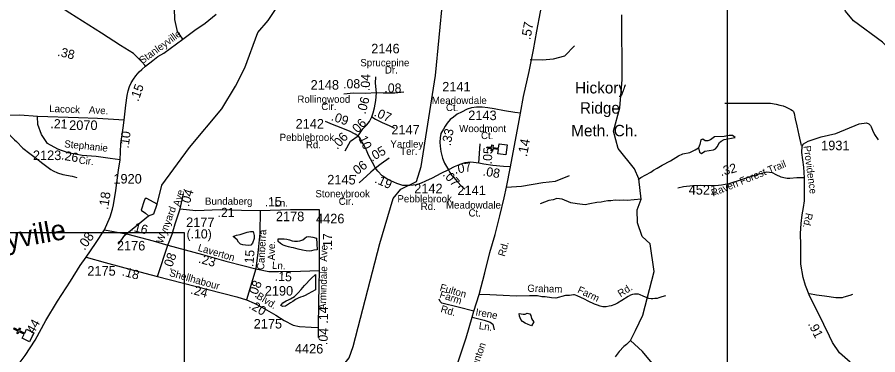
# Model space of a CAD drawing. Extents: x 1547597 to 1699558, y 810033 to 920809.
# Drawn here: x 1624425 to 1635699, y 894609 to 899028 of the extents above; entities that cross this region are included whole.
import ezdxf

# ---------------------------------------------------------------- set-up
doc = ezdxf.new("R2010")
doc.units = 0
for name, color, linetype in [('Exist Civil Demographics City Label', 7, 'Continuous'), ('Exist Cultural Church CELL', 7, 'Continuous'), ('Exist Cultural Church Label', 7, 'Continuous'), ('Exist Hydrographic Creek Single Shore', 7, 'Continuous'), ('Exist Hydrographic Misc Water Feature', 7, 'Continuous'), ('Exist Road Non-System Type 51', 7, 'Continuous'), ('Exist Road Non-System Type 51 Label', 7, 'Continuous'), ('Exist Road Primary NC Attributed', 7, 'Continuous'), ('Exist Road Primary NC Label', 7, 'Continuous'), ('Exist Road Primary NC Service Mileage Hundredths English Label', 7, 'Continuous'), ('Exist Road Secondary Mileage Hundredths English Label', 7, 'Continuous'), ('Exist Road Secondary Type 51 Attributed', 7, 'Continuous'), ('Exist Road Secondary Type 51 Label', 7, 'Continuous'), ('Exist Road Secondary Type 51 Number Label', 7, 'Continuous'), ('Map Preparation Inset Cut Line', 7, 'Continuous'), ('Prop DSN Text', 7, 'Continuous')]:
    doc.layers.add(name, color=color, linetype=linetype)

msp = doc.modelspace()

# ---------------------------------------------------------------- linework, layer by layer
at = {"layer": 'Exist Cultural Church CELL'}
for points in [[(1630722, 897241), (1630729, 897297), (1630654, 897307), (1630650, 897276), (1630634, 897278), (1630638, 897309), (1630578, 897317), (1630580, 897333), (1630640, 897325), (1630644, 897357), (1630660, 897355), (1630656, 897323), (1630731, 897313), (1630739, 897371), (1630845, 897357), (1630828, 897227)], [(1624491, 894826), (1624516, 894877), (1624448, 894911), (1624434, 894883), (1624420, 894890), (1624434, 894918), (1624380, 894945), (1624387, 894960), (1624441, 894933), (1624456, 894961), (1624470, 894954), (1624456, 894926), (1624524, 894892), (1624549, 894943), (1624645, 894895), (1624586, 894779)]]:
    msp.add_lwpolyline(points, close=True, dxfattribs=at)
at = {"layer": 'Exist Hydrographic Creek Single Shore'}
for points in [[(1635927, 898491), (1635928, 898541), (1635763, 898702), (1635383, 898982), (1635276, 899109), (1635097, 899477), (1635016, 899679), (1634943, 899788), (1634679, 900050), (1634616, 900173), (1634302, 900730), (1634117, 901008), (1634028, 901416), (1634005, 901551), (1633972, 901574)], [(1627715, 898987), (1627945, 899333), (1628017, 899635), (1628232, 899815), (1628379, 900137), (1628467, 900387), (1628523, 900494), (1629140, 900495), (1629306, 900468), (1629627, 900445), (1629811, 900516), (1630072, 900648), (1630163, 900810), (1630191, 900896)], [(1628826, 894719), (1629177, 896065), (1629351, 896655), (1629453, 896778), (1629654, 896876), (1629716, 897075), (1629906, 898266), (1630003, 899265), (1630008, 899646), (1630223, 900160), (1630287, 900543), (1630216, 900869), (1630191, 900896)], [(1633007, 894184), (1632618, 894653), (1632458, 894795), (1632527, 894926), (1632621, 895127), (1632769, 895701), (1632719, 896062), (1632614, 896157), (1632550, 896336), (1632548, 896507), (1632600, 896648), (1632568, 896912), (1632514, 897044), (1632300, 897308), (1632237, 897538), (1632318, 897842), (1632349, 898212), (1632347, 899061)], [(1625750, 896059), (1625835, 896175), (1626144, 896430), (1626217, 896454), (1626259, 896583), (1626319, 896829), (1626684, 897324), (1627108, 897827), (1627287, 898125), (1627407, 898366), (1627579, 898828), (1627715, 898987)], [(1626976, 894192), (1627116, 894084), (1627233, 894056), (1627458, 894087), (1627783, 894064), (1628299, 893959), (1628424, 893973), (1628500, 894073), (1628630, 894389), (1628774, 894569), (1628826, 894719)]]:
    msp.add_lwpolyline(points, dxfattribs=at)
at = {"layer": 'Exist Hydrographic Misc Water Feature'}
for points in [[(1624180, 897631), (1624181, 897629), (1624266, 897551), (1624390, 897423), (1624416, 897403), (1624498, 897314), (1624589, 897246), (1624660, 897193), (1624763, 897113), (1624866, 897035), (1624897, 897019), (1624953, 896990), (1625025, 896969), (1625144, 896947), (1625208, 896928)], [(1633349, 897317), (1633364, 897263), (1633390, 897244), (1633435, 897274), (1633545, 897292), (1633574, 897306), (1633596, 897332), (1633625, 897387), (1633646, 897405), (1633686, 897426), (1633830, 897455), (1633795, 897481), (1633752, 897481), (1633686, 897468), (1633560, 897462), (1633506, 897424), (1633474, 897410), (1633437, 897412), (1633407, 897430), (1633380, 897425), (1633368, 897360), (1633349, 897317)], [(1632558, 896906), (1632596, 896929), (1632724, 897002), (1632762, 897025), (1632810, 897052), (1632873, 897091), (1632982, 897147), (1633089, 897214), (1633147, 897239), (1633236, 897259), (1633308, 897292), (1633349, 897317)], [(1626259, 896583), (1626123, 896655), (1626101, 896655), (1626088, 896623), (1626051, 896502), (1626108, 896462), (1626144, 896430)], [(1632600, 896648), (1632418, 896627), (1632372, 896632), (1632318, 896631), (1632258, 896634), (1632202, 896625), (1632162, 896623), (1632114, 896616), (1632074, 896605), (1632017, 896602), (1631929, 896585), (1631865, 896574), (1631797, 896580), (1631761, 896584), (1631678, 896600), (1631566, 896648), (1631494, 896653), (1631446, 896638), (1631390, 896627), (1631277, 896586)], [(1627411, 896205), (1627437, 896216), (1627481, 896223), (1627515, 896221), (1627530, 896172), (1627530, 896130), (1627507, 896071), (1627487, 896044), (1627449, 896038), (1627380, 896049), (1627352, 896059), (1627324, 896083), (1627306, 896112), (1627281, 896134), (1627253, 896156), (1627299, 896177), (1627347, 896184), (1627411, 896205)], [(1628344, 896138), (1628351, 896060), (1628353, 895985), (1628313, 895980), (1628280, 895970), (1628255, 895965), (1628211, 895969), (1628161, 895978), (1628105, 895994), (1628075, 896001), (1628045, 896008), (1628012, 896012), (1627980, 896021), (1627949, 896030), (1627923, 896039), (1627899, 896050), (1627875, 896064), (1627844, 896093), (1627845, 896127), (1627881, 896127), (1627923, 896125), (1627956, 896122), (1627993, 896112), (1628028, 896101), (1628059, 896098), (1628096, 896098), (1628129, 896100), (1628166, 896115), (1628193, 896135), (1628213, 896153), (1628246, 896158), (1628298, 896151), (1628344, 896138)], [(1628334, 895661), (1628333, 895458), (1628285, 895435), (1628237, 895408), (1628198, 895387), (1628166, 895372), (1628136, 895362), (1628106, 895351), (1628070, 895333), (1628038, 895306), (1628006, 895288), (1627964, 895262), (1627939, 895246), (1627906, 895240), (1627877, 895256), (1627904, 895290), (1627950, 895315), (1627980, 895328), (1628007, 895341), (1628057, 895372), (1628079, 895393), (1628107, 895421), (1628145, 895464), (1628187, 895515), (1628275, 895609), (1628334, 895661)], [(1631177, 895063), (1631193, 895041), (1631164, 894986), (1631117, 895006), (1631079, 895025), (1631045, 895047), (1631021, 895072), (1631007, 895113), (1631003, 895151), (1631052, 895143), (1631081, 895140), (1631106, 895153), (1631140, 895145), (1631152, 895122), (1631161, 895084), (1631177, 895063)], [(1632458, 894795), (1632409, 894745), (1632371, 894716), (1632310, 894653), (1632259, 894582)]]:
    msp.add_lwpolyline(points, dxfattribs=at)
at = {"layer": 'Exist Road Non-System Type 51'}
for points in [[(1626593, 898739), (1626526, 898843), (1626491, 898999), (1626484, 899144), (1626484, 899427), (1626484, 899702), (1626486, 899982), (1626500, 900060), (1626519, 900126), (1626619, 900301), (1626770, 900540)], [(1631147, 898473), (1631307, 898470), (1631452, 898484), (1631600, 898523), (1631727, 898655)], [(1633697, 897903), (1633855, 897903), (1634107, 897903), (1634292, 897903), (1634368, 897891), (1634417, 897876), (1634459, 897867), (1634489, 897855), (1634526, 897839), (1634559, 897821), (1634584, 897809), (1634593, 897794), (1634602, 897769), (1634617, 897700), (1634637, 897606), (1634666, 897484), (1634697, 897349)], [(1624689, 897728), (1624458, 897745), (1624264, 897743)], [(1630834, 896804), (1631033, 896818), (1631311, 896865), (1631476, 896884), (1631659, 896955)], [(1632920, 895381), (1632870, 895368), (1632831, 895354), (1632807, 895348), (1632779, 895345), (1632751, 895343), (1632730, 895342), (1632701, 895345), (1632624, 895378), (1632588, 895395), (1632566, 895401), (1632542, 895403), (1632512, 895401), (1632484, 895397), (1632460, 895388), (1632428, 895372), (1632345, 895319), (1632289, 895285), (1632254, 895268), (1632207, 895250), (1632179, 895244), (1632142, 895239), (1632096, 895238), (1632062, 895245), (1632026, 895258), (1631989, 895272), (1631903, 895313), (1631856, 895339), (1631762, 895382), (1631738, 895390), (1631724, 895392), (1631712, 895393), (1631660, 895387), (1631608, 895385), (1631480, 895350), (1631423, 895355), (1631343, 895368), (1631299, 895370), (1631240, 895380), (1631135, 895379), (1630963, 895376), (1630791, 895387), (1630615, 895393), (1630479, 895399)], [(1635367, 895397), (1635333, 895387), (1635255, 895362), (1635231, 895355), (1635205, 895353), (1635149, 895356), (1635001, 895376), (1634896, 895389), (1634803, 895406)], [(1630409, 895181), (1630204, 895232), (1629986, 895286), (1629964, 895306), (1629954, 895337)], [(1630384, 895103), (1630542, 895064), (1630622, 895038), (1630655, 895009), (1630673, 894937)]]:
    msp.add_lwpolyline(points, dxfattribs=at)
at = {"layer": 'Exist Road Primary NC Attributed'}
for points in [[(1631020, 897772), (1631060, 897989), (1631132, 898318), (1631187, 898600), (1631234, 898847), (1631281, 899100), (1631311, 899259), (1631428, 899856), (1631507, 900142), (1631552, 900319), (1631559, 900385), (1631563, 900415), (1631553, 900493), (1631535, 900566), (1631483, 900707)], [(1630889, 897070), (1630936, 897328), (1630993, 897628), (1631020, 897772)], [(1630198, 894502), (1630307, 894833), (1630384, 895103), (1630409, 895181), (1630479, 895399), (1630553, 895682), (1630618, 895949), (1630686, 896182), (1630749, 896427), (1630803, 896663), (1630834, 896804), (1630889, 897070)]]:
    msp.add_lwpolyline(points, dxfattribs=at)
at = {"layer": 'Exist Road Secondary Type 51 Attributed'}
msp.add_line((1630474, 897118), (1630489, 897371), dxfattribs=at)
for points in [[(1626108, 898388), (1626096, 898400), (1626056, 898443), (1625949, 898553), (1625779, 898658), (1625530, 898821), (1625116, 899081), (1624871, 899242), (1624479, 899493)], [(1626108, 898388), (1626200, 898461), (1626269, 898512), (1626347, 898556), (1626593, 898739), (1626752, 898860), (1626887, 898950), (1627030, 899069)], [(1625828, 897681), (1625850, 897878), (1625865, 898003), (1625878, 898064), (1625896, 898120), (1625920, 898169), (1625948, 898217), (1625981, 898262), (1626025, 898312), (1626057, 898342), (1626108, 898388)], [(1629130, 898039), (1629121, 898163), (1629125, 898248)], [(1629130, 898039), (1628987, 898030), (1628831, 898033), (1628706, 898022)], [(1629071, 897723), (1629088, 897775), (1629106, 897841), (1629123, 897940), (1629130, 898039)], [(1629491, 898049), (1629371, 898032), (1629220, 898034), (1629130, 898039)], [(1631020, 897772), (1630946, 897783), (1630811, 897804), (1630673, 897827), (1630589, 897841), (1630515, 897849), (1630441, 897851), (1630376, 897841), (1630322, 897826), (1630246, 897787), (1630187, 897757), (1630140, 897721), (1630095, 897688), (1630056, 897640), (1630033, 897603), (1630011, 897564), (1629977, 897504), (1629967, 897448), (1629962, 897392), (1629965, 897342), (1629977, 897270), (1629996, 897184), (1630021, 897119), (1630074, 897029)], [(1625828, 897681), (1625479, 897704), (1625226, 897710), (1624689, 897728)], [(1625774, 897161), (1625643, 897179), (1625460, 897203), (1625276, 897220), (1625093, 897251), (1624957, 897299), (1624824, 897376), (1624743, 897494), (1624695, 897625), (1624689, 897728)], [(1625774, 897161), (1625784, 897371), (1625812, 897581), (1625828, 897681)], [(1628891, 897477), (1628786, 897533), (1628669, 897582), (1628555, 897622), (1628464, 897663)], [(1628891, 897477), (1628955, 897566), (1629005, 897619), (1629041, 897661), (1629071, 897723)], [(1629071, 897723), (1629120, 897693), (1629205, 897650), (1629299, 897609), (1629370, 897574)], [(1634737, 896925), (1634729, 897065), (1634703, 897256), (1634708, 897341), (1634725, 897372), (1634786, 897407), (1634956, 897461), (1635150, 897508), (1635456, 897631), (1635550, 897646), (1635582, 897634), (1635603, 897610), (1635614, 897594), (1635631, 897550), (1635657, 897494), (1635704, 897421)], [(1628720, 897280), (1628791, 897405), (1628891, 897477)], [(1629118, 897051), (1629078, 897128), (1629029, 897224), (1629002, 897286), (1628971, 897351), (1628945, 897393), (1628916, 897445), (1628891, 897477)], [(1625568, 896247), (1625642, 896413), (1625672, 896515), (1625688, 896573), (1625716, 896758), (1625753, 897024), (1625774, 897161)], [(1629296, 897185), (1629192, 897108), (1629118, 897051)], [(1630474, 897118), (1630369, 897132), (1630289, 897123), (1630238, 897104), (1630150, 897068), (1630074, 897029)], [(1630889, 897070), (1630796, 897073), (1630658, 897089), (1630540, 897104), (1630474, 897118)], [(1629118, 897051), (1629059, 897002), (1629006, 896953), (1628903, 896859)], [(1630074, 897029), (1629975, 896983), (1629860, 896922), (1629773, 896880), (1629717, 896854), (1629658, 896834), (1629567, 896824), (1629475, 896827), (1629400, 896850), (1629282, 896903), (1629207, 896953), (1629151, 897014), (1629118, 897051)], [(1630074, 897029), (1630094, 896995), (1630114, 896961), (1630145, 896929), (1630187, 896878), (1630248, 896811), (1630290, 896778)], [(1634737, 896925), (1634638, 896925), (1634549, 896919), (1634511, 896916), (1634468, 896925), (1634435, 896936), (1634366, 896966), (1634318, 896992), (1634280, 896994), (1634246, 896999), (1634111, 896964), (1633748, 896848), (1633651, 896831), (1633573, 896822), (1633381, 896826), (1633277, 896821), (1633152, 896807), (1633080, 896792)], [(1635336, 894511), (1635196, 894635), (1635107, 894768), (1635065, 894855), (1634991, 895005), (1634844, 895306), (1634810, 895373), (1634753, 895518), (1634720, 895623), (1634692, 895796), (1634690, 896046), (1634687, 896198), (1634695, 896326), (1634707, 896443), (1634727, 896538), (1634740, 896625), (1634740, 896701), (1634737, 896925)], [(1626559, 896518), (1626604, 896718)], [(1626398, 896045), (1626456, 896187), (1626496, 896322), (1626559, 896518)], [(1626559, 896518), (1626764, 896497), (1627088, 896509), (1627364, 896502), (1627606, 896500)], [(1627606, 896500), (1627602, 896200), (1627584, 895984), (1627550, 895736)], [(1627606, 896500), (1628005, 896511), (1628382, 896509)], [(1628382, 896509), (1628380, 895713)], [(1625327, 895888), (1625449, 896065), (1625568, 896247)], [(1625568, 896247), (1625874, 896187), (1626205, 896101), (1626398, 896045)], [(1626261, 895633), (1626398, 896045)], [(1626398, 896045), (1626854, 895921), (1627160, 895833), (1627398, 895775), (1627550, 895736)], [(1624043, 894066), (1624158, 894180), (1624425, 894459), (1624530, 894601), (1624659, 894801), (1624801, 895060), (1624951, 895311), (1625122, 895574), (1625251, 895779), (1625327, 895888)], [(1625327, 895888), (1625579, 895816), (1625948, 895716), (1626261, 895633)], [(1627550, 895736), (1627430, 895330)], [(1627550, 895736), (1627723, 895700), (1627847, 895700), (1628135, 895704), (1628380, 895713)], [(1626261, 895633), (1626926, 895465), (1627302, 895366), (1627430, 895330)], [(1628380, 895713), (1628373, 895300), (1628369, 894966)], [(1627430, 895330), (1627528, 895287), (1627632, 895231), (1627814, 895128), (1627922, 895056), (1628039, 894995), (1628122, 894979), (1628277, 894970), (1628369, 894966)], [(1628369, 894966), (1628367, 894834)]]:
    msp.add_lwpolyline(points, dxfattribs=at)
at = {"layer": 'Map Preparation Inset Cut Line'}
for points in [[(1633724, 874749), (1571208, 874749), (1571208, 917817), (1633724, 917817)], [(1633724, 874749), (1696240, 874749), (1696240, 917817), (1633724, 917817)]]:
    msp.add_lwpolyline(points, close=True, dxfattribs=at)
at = {"layer": 'Prop DSN Text'}
msp.add_lwpolyline([(1626611, 896211), (1626611, 882941), (1617615, 882941), (1617615, 896211)], close=True, dxfattribs=at)

# ---------------------------------------------------------------- texts
at = {"layer": 'Exist Civil Demographics City Label'}
msp.add_text('Stanleyville', height=265, rotation=10.2599, dxfattribs=at).set_placement((1623315, 895808))
at = {"layer": 'Exist Cultural Church Label'}
for s, p in [('Hickory', (1631733, 898030)), ('Ridge', (1631797, 897766)), ('Meth. Ch.', (1631683, 897469))]:
    msp.add_text(s, height=150, dxfattribs=at).set_placement(p)
at = {"layer": 'Exist Road Non-System Type 51 Label'}
for s, rotation, p in [('Fulton', 344.1166, (1629954, 895450)), ('Graham', 358.5865, (1631107, 895434)), ('Farm', 334.5405, (1631756, 895427)), ('Rd.', 32.8789, (1632330, 895360)), ('Farm', 341.8339, (1629950, 895360)), ('Rd.', 343.5152, (1629965, 895170)), ('Irene', 349.9329, (1630424, 895126)), ('Ln.', 351.2427, (1630468, 894947))]:
    msp.add_text(s, height=95, rotation=rotation, dxfattribs=at).set_placement(p)
at = {"layer": 'Exist Road Primary NC Label'}
for s, rotation, p in [('Rd.', 73.9102, (1630812, 895889)), ('Germanton', 70.418, (1630354, 894150))]:
    msp.add_text(s, height=95, rotation=rotation, dxfattribs=at).set_placement(p)
at = {"layer": 'Exist Road Primary NC Service Mileage Hundredths English Label'}
for s, rotation, p in [('.57', 79.5085, (1631148, 898726)), ('.14', 79.269, (1631102, 897195))]:
    msp.add_text(s, height=125, rotation=rotation, dxfattribs=at).set_placement(p)
at = {"layer": 'Exist Road Secondary Mileage Hundredths English Label'}
for s, height, rotation, p in [('.38', 120, 347.0811, (1624945, 898524)), ('.08', 120, 0.0763, (1628695, 898097)), ('.04', 120, 87.7087, (1629043, 898059)), ('.15', 120, 70.4026, (1626012, 897918)), ('.08', 120, 359.2895, (1629235, 898043)), ('.06', 120, 75.0318, (1628986, 897752)), ('.09', 120, 340.8854, (1628530, 897682)), ('.07', 120, 336.3457, (1629091, 897740)), ('.21', 120, 358.5173, (1624859, 897576)), ('.06', 120, 45.3387, (1628854, 897473)), ('.10', 120, 82.3165, (1625883, 897307)), ('.33', 120, 78.7067, (1630102, 897338)), ('.06', 120, 47.7876, (1628619, 897289)), ('.10', 120, 295.7582, (1628873, 897485)), ('.05', 120, 29.5052, (1629073, 897135)), ('.05', 120, 86.5959, (1630642, 897100)), ('.26', 120, 350.5297, (1624996, 897166)), ('.06', 120, 36.7234, (1628844, 896934)), ('.07', 120, 9.069, (1630161, 896978)), ('.32', 120, 14.7871, (1633646, 896947)), ('.07', 120, 312.6197, (1629994, 896962)), ('.08', 120, 350.73, (1630519, 896957)), ('.19', 120, 335.7335, (1629099, 896867)), ('.04', 120, 73.227, (1626674, 896541)), ('.18', 125, 81.2154, (1625614, 896504)), ('.15', 120, 1.6195, (1627669, 896551)), ('.21', 120, 359.8658, (1627049, 896413)), ('.16', 120, 346.0506, (1625903, 896238)), ('.08', 125, 55.603, (1625308, 895969)), ('(.10)', 120, 359.1657, (1626643, 896135)), ('.17', 120, 89.8275, (1628550, 895976)), ('.15', 120, 85.5557, (1627518, 895756)), ('.08', 120, 70.3203, (1626440, 895708)), ('.23', 120, 344.7435, (1626791, 895817)), ('.18', 120, 344.8975, (1625790, 895649)), ('.15', 120, 357.2736, (1627798, 895580)), ('.24', 120, 345.0337, (1626688, 895412)), ('.08', 120, 68.1474, (1627551, 895345)), ('.20', 120, 329.0987, (1627450, 895230)), ('.14', 120, 89.3228, (1628495, 895017)), ('.44', 120, 61.2809, (1624622, 894836)), ('.04', 120, 85.677, (1628486, 894734)), ('.91', 120, 296.9759, (1634782, 895013))]:
    msp.add_text(s, height=height, rotation=rotation, dxfattribs=at).set_placement(p)
at = {"layer": 'Exist Road Secondary Type 51 Label'}
for s, rotation, p in [('Stanleyville', 36.1851, (1626065, 898412)), ('Lacock', 357.4152, (1624843, 897789)), ('Ave.', 356.412, (1625362, 897771)), ('Stephanie', 354.0627, (1625038, 897326)), ('Providence', 277.6087, (1634726, 897340)), ('Cir.', 354.0627, (1625227, 897112)), ('Raven Forest Trail', 22.1885, (1633540, 896679)), ('Ave.', 73.8723, (1626554, 896544)), ('Bundaberg', 359.9153, (1626885, 896573)), ('Ln.', 0.3319, (1627796, 896549)), ('Wynyard', 69.1486, (1626331, 896060)), ('Rd.', 257.6946, (1634758, 896472)), ('Canberra', 86.7324, (1627659, 895717)), ('Ave.', 89.6444, (1627802, 895845)), ('Ave.', 87.8807, (1628483, 895827)), ('Laverton', 343.6515, (1626785, 895972)), ('Ln.', 357.2736, (1627762, 895735)), ('Armindale', 88.004, (1628468, 895195)), ('Shellhabour', 344.3565, (1626411, 895642)), ('Blvd.', 328.2589, (1627550, 895353))]:
    msp.add_text(s, height=95, rotation=rotation, dxfattribs=at).set_placement(p)
for s, p in [('Sprucepine', (1628920, 898386)), ('Dr.', (1629242, 898291)), ('Rollingwood', (1628096, 897908)), ('Meadowdale', (1629856, 897892)), ('Cir.', (1628409, 897813)), ('Ct.', (1630042, 897800)), ('Woodmont', (1630215, 897524)), ('Pebblebrook', (1627863, 897408)), ('Yardley', (1629314, 897321)), ('Ct.', (1630501, 897433)), ('Rd.', (1628207, 897313)), ('Ter.', (1629443, 897226)), ('Stoneybrook', (1628332, 896671)), ('Cir.', (1628637, 896572)), ('Pebblebrook', (1629406, 896604)), ('Rd.', (1629711, 896505)), ('Meadowdale', (1630042, 896523)), ('Ct.', (1630338, 896419))]:
    msp.add_text(s, height=95, dxfattribs=at).set_placement(p)
at = {"layer": 'Exist Road Secondary Type 51 Number Label'}
for s, p in [('2146', (1629063, 898555)), ('2148', (1628269, 898080)), ('2141', (1629993, 898056)), ('2143', (1630334, 897681)), ('2070', (1625106, 897552)), ('2142', (1628072, 897571)), ('2147', (1629326, 897493)), ('1931', (1634957, 897287)), ('2123', (1624631, 897158)), ('1920', (1625685, 896851)), ('2145', (1628487, 896839)), ('2142', (1629626, 896723)), ('2141', (1630192, 896699)), ('4521', (1633222, 896707)), ('2177', (1626638, 896281)), ('2178', (1627814, 896358)), ('4426', (1628340, 896330)), ('2176', (1625731, 895975)), ('2175', (1625344, 895645)), ('2190', (1627668, 895384)), ('2175', (1627523, 894953)), ('4426', (1628063, 894626))]:
    msp.add_text(s, height=125, dxfattribs=at).set_placement(p)

doc.saveas('drawing.dxf')
